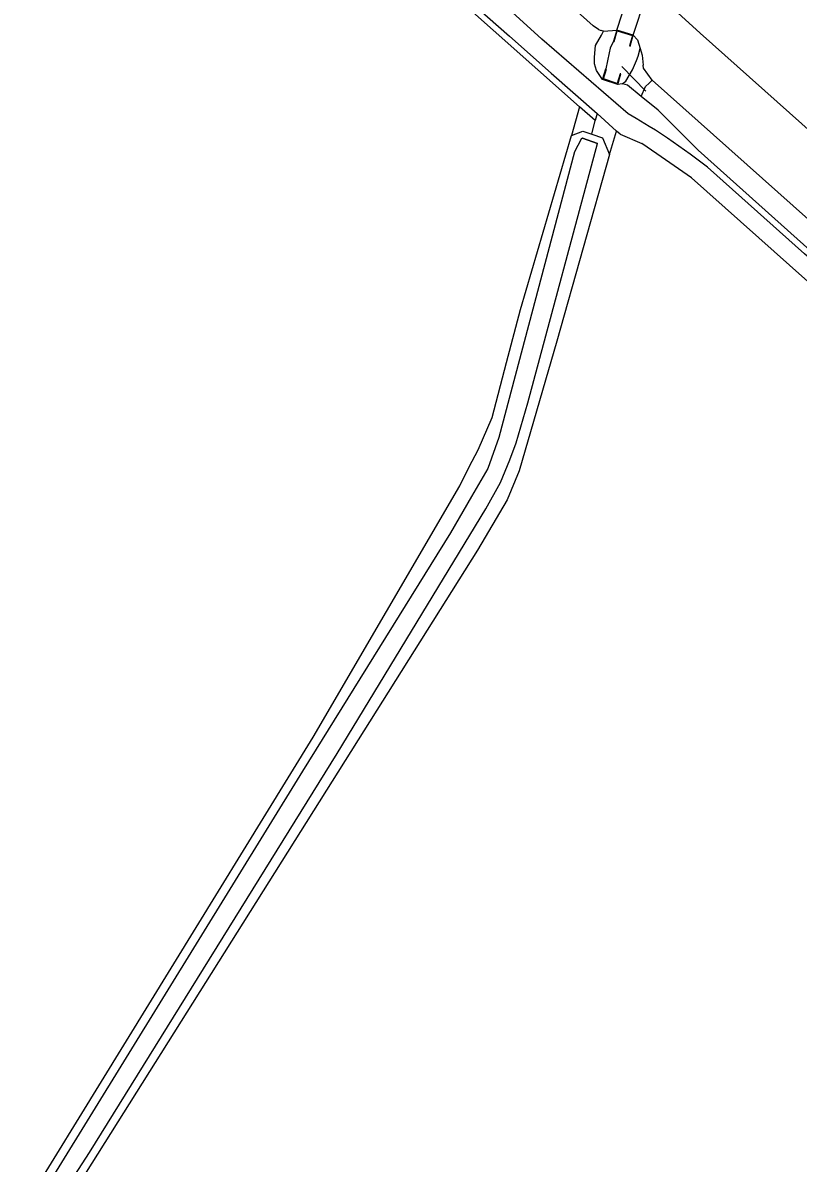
# Model space of a CAD drawing. Extents: x 126000 to 131009, y 393000 to 395500.
# Drawn here: x 126564.3 to 126685.1, y 394996.2 to 395173.9 of the extents above; entities that cross this region are included whole.
import ezdxf

# ---------------------------------------------------------------- set-up
doc = ezdxf.new("R2010")
doc.units = 0
for name, color, linetype in [('gg-knt-bronhoudergrens', 7, 'Continuous'), ('gg-kntw-bovenkant insteek waterloop', 7, 'Continuous'), ('gg-kwrk-duiker nz buis', 7, 'Continuous'), ('gg-kwrk-duiker nz vlak', 7, 'Continuous'), ('gg-kwrk-lijn stuw', 7, 'Continuous'), ('gx-grn-maaiveld', 7, 'Continuous')]:
    doc.layers.add(name, color=color, linetype=linetype)

msp = doc.modelspace()

# ---------------------------------------------------------------- linework, layer by layer
at = {"layer": 'gg-knt-bronhoudergrens'}
msp.add_line((126655.71, 395153.36), (126656.76, 395157.03), dxfattribs=at)
at = {"layer": 'gg-kntw-bovenkant insteek waterloop'}
msp.add_line((126660.99, 395166.84), (126660.94, 395167.27), dxfattribs=at)
msp.add_lwpolyline([(126655.71, 395153.36), (126647.47, 395124.29), (126641.61, 395104.08), (126639.77, 395099.58), (126635.12, 395091.73), (126575.03, 394996.25), (126565.72, 394981.37)], dxfattribs=at)
at = {"layer": 'gg-kwrk-duiker nz buis'}
msp.add_line((126657.61, 395167.07), (126661.34, 395163.24), dxfattribs=at)
at = {"layer": 'gg-kwrk-duiker nz vlak'}
for p, q in [((126656.84, 395172.75), (126674.34, 395226.9)), ((126659.4, 395171.95), (126676.96, 395226))]:
    msp.add_line(p, q, dxfattribs=at)
at = {"layer": 'gg-kwrk-lijn stuw'}
msp.add_line((126651.51, 395155.91), (126653.84, 395155.11), dxfattribs=at)
at = {"layer": 'gx-grn-maaiveld'}
for p, q in [((126649.2, 395176.94), (126653.15, 395173.39)), ((126653.99, 395172.84), (126653.15, 395173.39)), ((126653.99, 395172.84), (126654.42, 395172.69)), ((126654.75, 395172.57), (126654.42, 395172.69)), ((126654.75, 395172.57), (126656.84, 395172.75)), ((126656.84, 395172.75), (126656.31, 395171.01)), ((126659.4, 395171.95), (126656.84, 395172.75)), ((126658.92, 395170.27), (126659.4, 395171.95)), ((126654.61, 395165.08), (126655.12, 395166.7)), ((126656.98, 395164.3), (126657.46, 395165.93)), ((126662.32, 395164.95), (126660.99, 395166.84)), ((126656.98, 395164.3), (126654.61, 395165.08)), ((126657.68, 395164.38), (126656.98, 395164.3)), ((126662.32, 395164.95), (126707.63, 395124.58)), ((126651.04, 395160.81), (126649.78, 395156.31)), ((126653.47, 395158.65), (126651.04, 395160.81)), ((126652.92, 395156.54), (126653.47, 395158.65)), ((126653.75, 395159.74), (126653.47, 395158.65)), ((126653.75, 395159.74), (126656.76, 395157.03)), ((126657.33, 395156.52), (126656.76, 395157.03)), ((126657.33, 395156.52), (126660.74, 395155.08))]:
    msp.add_line(p, q, dxfattribs=at)
for points in [[(126718.15, 395128.88), (126705.24, 395140.36), (126687.59, 395156.41), (126669.84, 395172.25), (126652.57, 395187.98), (126635.09, 395203.79), (126617.09, 395220.01), (126599.06, 395236.23), (126580.71, 395252.55), (126563.6, 395268.09), (126545.3, 395284.65), (126530.09, 395298.31), (126512.85, 395313.41)], [(126503.01, 395307.81), (126503.5, 395307.36), (126506.11, 395304.59), (126508.07, 395302.12), (126510.54, 395298.81), (126513.81, 395292.78), (126516.59, 395287.72), (126519.62, 395282.47), (126520.92, 395280.55), (126522.16, 395279.03), (126523.36, 395277.68), (126524.57, 395276.32), (126533.67, 395268), (126547.51, 395255.48), (126565.9, 395238.88), (126585.05, 395221.18), (126605.61, 395202.71), (126623.83, 395186.18), (126640.12, 395171.78), (126646.63, 395166.02), (126653.75, 395159.74)], [(126651.04, 395160.81), (126617.65, 395190.52), (126523.35, 395276.12), (126519.3, 395280.65), (126516.09, 395286.36), (126512.75, 395292.42), (126482.89, 395286.58)], [(126703.82, 395122.37), (126686.09, 395137.92), (126674.87, 395147.94), (126670.98, 395151.4), (126668.24, 395153.43), (126664.72, 395155.91), (126662.87, 395157.18), (126661.87, 395157.74), (126659.87, 395159), (126658.62, 395159.73), (126645.13, 395171.33), (126623.9, 395190.72), (126605.42, 395207.5), (126583.58, 395226.96), (126563.87, 395244.87), (126549.05, 395258.73), (126536.55, 395269.76), (126531.29, 395274.51)], [(126654.61, 395165.08), (126653.65, 395166.46), (126653.34, 395167.47), (126653.34, 395168.55), (126653.5, 395170.36), (126654.43, 395171.96), (126654.75, 395172.57)], [(126656.31, 395171.01), (126656.4, 395170.98), (126656.9, 395172.62), (126659.28, 395171.89), (126658.82, 395170.3), (126658.92, 395170.27)], [(126656.31, 395171.01), (126655.82, 395169.94), (126655.63, 395169.2), (126655.12, 395166.7)], [(126659.4, 395171.95), (126660.08, 395171.24), (126660.46, 395169.89)], [(126657.68, 395164.38), (126658.23, 395164.8), (126659.3, 395166.55), (126659.89, 395168.03), (126660.14, 395168.71), (126660.46, 395169.89)], [(126660.46, 395169.89), (126660.76, 395168.82), (126660.94, 395167.27)], [(126657.46, 395165.93), (126657.37, 395165.96), (126656.91, 395164.43), (126654.74, 395165.14), (126655.22, 395166.67), (126655.12, 395166.7)], [(126660.65, 395162.39), (126658.48, 395164.15), (126658.13, 395164.26), (126657.68, 395164.38)], [(126660.65, 395162.39), (126661.32, 395163.98), (126661.86, 395164.48), (126662.32, 395164.95)], [(126704.34, 395123), (126704.15, 395123.16), (126694.37, 395131.78), (126669.53, 395154.05), (126663.26, 395160.3), (126660.65, 395162.39)], [(126557.27, 394978.45), (126558.25, 394979.3), (126609.55, 395062.6), (126632.4, 395101.76), (126633.82, 395104.71), (126635.22, 395107.39), (126637.4, 395112.41), (126639.67, 395120.95), (126641.85, 395129.22), (126649.78, 395156.31)], [(126649.78, 395156.31), (126651.56, 395156.98), (126652.92, 395156.54)], [(126652.92, 395156.54), (126654.62, 395155.99), (126655.71, 395153.36)], [(126559.69, 394974.82), (126574.7, 394997.89), (126613.29, 395060.08), (126636.42, 395098.19), (126638.71, 395102.25), (126640.19, 395105.8), (126641.15, 395108.46), (126642.99, 395114.66), (126653.84, 395155.11), (126651.51, 395155.91), (126651.28, 395155.78), (126650.23, 395153.79), (126638.46, 395109.3), (126636.74, 395104.48), (126634.22, 395100.1), (126630.94, 395094.43), (126607.86, 395057.3), (126558.56, 394977.29)], [(126701.88, 395120), (126668.45, 395149.76), (126663.09, 395153.49), (126660.74, 395155.08)]]:
    msp.add_lwpolyline(points, dxfattribs=at)

doc.saveas('drawing.dxf')
